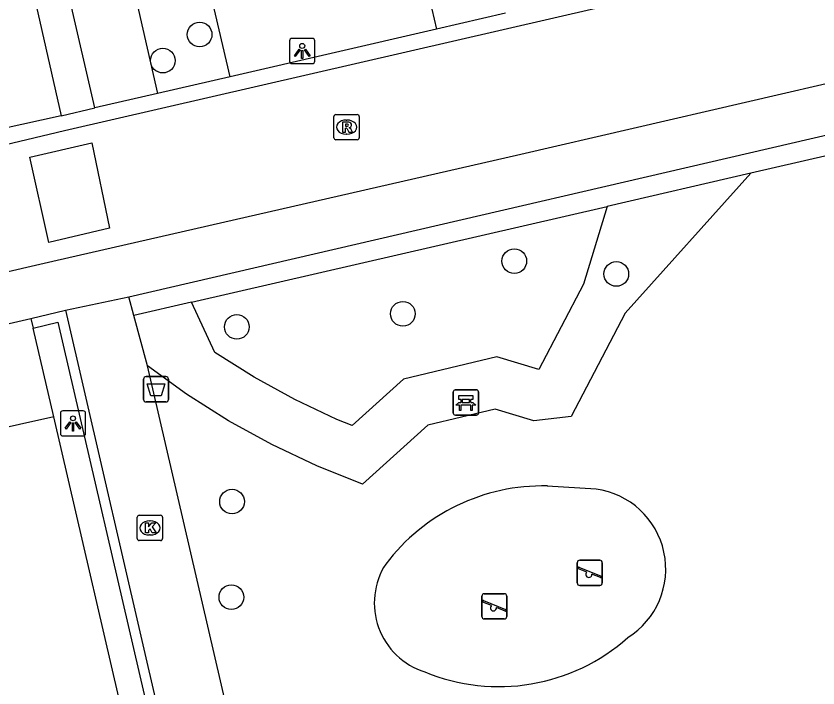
# Model space of a CAD drawing. Extents: x 156414 to 157775, y 382335 to 383765.
# Drawn here: x 156654.68 to 156686.48, y 383335.09 to 383361.74 of the extents above; entities that cross this region are included whole.
import ezdxf

# ---------------------------------------------------------------- set-up
doc = ezdxf.new("R2010")
doc.units = 0
for name, color, linetype in [('IMGEO_Afvalbak', 7, 'Continuous'), ('IMGEO_Bank', 7, 'Continuous'), ('IMGEO_Boom', 7, 'Continuous'), ('IMGEO_Groenvoorziening', 7, 'Continuous'), ('IMGEO_Haag', 7, 'Continuous'), ('IMGEO_Kolk', 7, 'Continuous'), ('IMGEO_Lichtpunt', 7, 'Continuous'), ('IMGEO_Muur', 7, 'Continuous'), ('IMGEO_Pand', 7, 'Continuous'), ('IMGEO_Parkeervlak_open', 7, 'Continuous'), ('IMGEO_Rijbaan_lokaal_gesloten', 7, 'Continuous'), ('IMGEO_Rijbaan_lokaal_open', 7, 'Continuous'), ('IMGEO_Rioolput', 7, 'Continuous'), ('IMGEO_Speelvoorziening', 7, 'Continuous'), ('IMGEO_Voetpad_open', 7, 'Continuous')]:
    doc.layers.add(name, color=color, linetype=linetype)

msp = doc.modelspace()

# ---------------------------------------------------------------- linework, layer by layer
at = {"layer": 'IMGEO_Afvalbak'}
for p, q in [((156659.835, 383347.438), (156660.625, 383347.438)), ((156660.625, 383347.438), (156659.835, 383347.438)), ((156659.735, 383346.538), (156659.735, 383347.338)), ((156659.735, 383347.338), (156659.735, 383346.538)), ((156660.725, 383347.338), (156660.725, 383346.538)), ((156660.725, 383346.538), (156660.725, 383347.338)), ((156660.625, 383346.438), (156659.835, 383346.438)), ((156659.835, 383346.438), (156660.625, 383346.438))]:
    msp.add_line(p, q, dxfattribs=at)
msp.add_lwpolyline([(156659.878, 383347.152), (156660.582, 383347.152), (156660.433, 383346.682), (156660.027, 383346.682), (156659.878, 383347.152)], dxfattribs=at)
for centre, start, end in [((156659.835, 383347.338), 90, 180), ((156659.835, 383347.338), 90, 180), ((156660.625, 383347.338), 0, 90), ((156660.625, 383347.338), 360, 90), ((156659.835, 383346.538), 180, 270), ((156659.835, 383346.538), 180, 270), ((156660.625, 383346.538), 270, 0), ((156660.625, 383346.538), 270, 0)]:
    msp.add_arc(centre, 0.1, start, end, dxfattribs=at)
at = {"layer": 'IMGEO_Bank'}
for p, q in [((156672.017, 383345.99), (156672.017, 383346.831)), ((156672.017, 383346.831), (156672.017, 383345.99)), ((156672.092, 383346.915), (156672.933, 383346.915)), ((156672.933, 383346.915), (156672.092, 383346.915)), ((156673.017, 383346.84), (156673.017, 383345.999)), ((156673.017, 383345.999), (156673.017, 383346.84)), ((156672.326, 383346.421), (156672.326, 383346.527)), ((156672.37, 383346.527), (156672.37, 383346.421)), ((156672.658, 383346.533), (156672.376, 383346.533)), ((156672.664, 383346.421), (156672.664, 383346.527)), ((156672.708, 383346.527), (156672.708, 383346.421)), ((156672.714, 383346.313), (156672.321, 383346.313)), ((156672.376, 383346.415), (156672.658, 383346.415)), ((156672.942, 383345.915), (156672.101, 383345.915)), ((156672.101, 383345.915), (156672.942, 383345.915))]:
    msp.add_line(p, q, dxfattribs=at)
for points in [[(156672.32, 383346.533), (156672.234, 383346.533), (156672.234, 383346.694), (156672.797, 383346.694), (156672.797, 383346.533), (156672.714, 383346.533)], [(156672.264, 383346.313), (156672.122, 383346.313), (156672.234, 383346.415), (156672.32, 383346.415)], [(156672.314, 383346.306), (156672.314, 383346.099), (156672.271, 383346.099), (156672.271, 383346.306)], [(156672.714, 383346.415), (156672.797, 383346.415), (156672.909, 383346.313), (156672.77, 383346.313)], [(156672.764, 383346.306), (156672.764, 383346.099), (156672.72, 383346.099), (156672.72, 383346.306)]]:
    msp.add_lwpolyline(points, dxfattribs=at)
for centre, radius, start, end in [((156672.095, 383346.837), 0.0779, 92.4484, 184.2845), ((156672.095, 383346.837), 0.0779, 92.4484, 184.2845), ((156672.939, 383346.837), 0.0779, 2.4484, 94.2845), ((156672.939, 383346.837), 0.0779, 2.4484, 94.2845), ((156672.319, 383346.526), 0.00671, 2.8957, 87.1043), ((156672.376, 383346.526), 0.00671, 92.8957, 177.1043), ((156672.658, 383346.526), 0.00671, 2.8957, 87.1043), ((156672.715, 383346.526), 0.00671, 92.8957, 177.1043), ((156672.264, 383346.306), 0.00671, 2.8957, 87.1043), ((156672.321, 383346.306), 0.00671, 92.8957, 177.1043), ((156672.319, 383346.422), 0.00671, 272.8957, 357.1043), ((156672.376, 383346.422), 0.00671, 182.8957, 267.1043), ((156672.658, 383346.422), 0.00671, 272.8957, 357.1043), ((156672.715, 383346.422), 0.00671, 182.8957, 267.1043), ((156672.713, 383346.306), 0.00671, 2.8957, 87.1043), ((156672.77, 383346.306), 0.00671, 92.8957, 177.1043), ((156672.095, 383345.993), 0.0779, 182.4484, 274.2845), ((156672.095, 383345.993), 0.0779, 182.4484, 274.2845), ((156672.939, 383345.993), 0.0779, 272.4484, 4.2845), ((156672.939, 383345.993), 0.0779, 272.4484, 4.2845)]:
    msp.add_arc(centre, radius, start, end, dxfattribs=at)
at = {"layer": 'IMGEO_Boom'}
for centre in [(156661.96, 383361.008), (156660.501, 383359.972), (156674.438, 383352.021), (156678.484, 383351.511), (156670.02, 383349.932), (156663.435, 383349.412), (156663.245, 383342.484), (156663.218, 383338.692)]:
    msp.add_circle(centre, 0.489, dxfattribs=at)
at = {"layer": 'IMGEO_Groenvoorziening'}
for points in [[(156683.819, 383355.506), (156678.835, 383349.956), (156676.696, 383345.854), (156675.212, 383345.686), (156673.685, 383346.147), (156671.006, 383345.508), (156668.425, 383343.175), (156666.602, 383343.905), (156664.826, 383344.745), (156663.106, 383345.692), (156661.446, 383346.742), (156659.889, 383347.862)], [(156678.12, 383354.193), (156677.178, 383351.105), (156675.414, 383347.722), (156673.746, 383348.218), (156670.044, 383347.335), (156668.01, 383345.496), (156667.402, 383345.739), (156665.737, 383346.527), (156664.123, 383347.414), (156662.566, 383348.4), (156661.639, 383350.397)], [(156656.173, 383345.851), (156655.36, 383349.358)], [(156675.748, 383343.104), (156677.68, 383342.983)]]:
    msp.add_lwpolyline(points, dxfattribs=at)
for centre, radius, start, end in [((156675.574, 383335.285), 7.821, 88.7219, 142.8603), ((156677.24, 383339.808), 3.205, 302.0561, 82.1082), ((156671.757, 383338.462), 2.869, 147.4158, 252.3138), ((156673.824, 383342.843), 7.698, 247.5571, 311.6626)]:
    msp.add_arc(centre, radius, start, end, dxfattribs=at)
at = {"layer": 'IMGEO_Haag'}
for points in [[(156692.77, 383358.399), (156692.971, 383357.614), (156683.819, 383355.506)], [(156683.819, 383355.506), (156678.12, 383354.193)], [(156661.639, 383350.397), (156678.12, 383354.193)], [(156661.639, 383350.397), (156659.348, 383349.87)]]:
    msp.add_lwpolyline(points, dxfattribs=at)
at = {"layer": 'IMGEO_Kolk'}
for p, q in [((156659.487, 383341.013), (156659.487, 383341.865)), ((156659.562, 383341.939), (156660.414, 383341.939)), ((156659.975, 383341.719), (156660, 383341.719)), ((156660.488, 383341.865), (156660.488, 383341.013)), ((156659.998, 383341.159), (156659.973, 383341.159)), ((156660.414, 383340.939), (156659.562, 383340.939))]:
    msp.add_line(p, q, dxfattribs=at)
for points in [[(156659.487, 383341.013), (156659.487, 383341.865)], [(156659.562, 383341.939), (156660.414, 383341.939)], [(156660.488, 383341.865), (156660.488, 383341.013)], [(156659.808, 383341.639), (156659.931, 383341.639), (156659.931, 383341.488), (156660.061, 383341.639), (156660.225, 383341.639), (156660.079, 383341.488), (156660.232, 383341.239), (156660.08, 383341.239), (156659.995, 383341.403), (156659.931, 383341.336), (156659.931, 383341.239), (156659.808, 383341.239), (156659.808, 383341.639)], [(156660.414, 383340.939), (156659.562, 383340.939)]]:
    msp.add_lwpolyline(points, dxfattribs=at)
for centre, start, end in [((156659.564, 383341.863), 91.552, 178.448), ((156659.564, 383341.863), 91.552, 178.448), ((156660.412, 383341.863), 1.552, 88.448), ((156660.412, 383341.863), 1.552, 88.448), ((156659.564, 383341.015), 181.552, 268.448), ((156659.564, 383341.015), 181.552, 268.448), ((156660.412, 383341.015), 271.552, 358.448), ((156660.412, 383341.015), 271.552, 358.448)]:
    msp.add_arc(centre, 0.0765, start, end, dxfattribs=at)
for centre, major_axis, ratio, start_param, end_param in [((156659.974, 383341.439), (-0.387, 0.002), 0.722429, 4.712389, 7.853982), ((156659.999, 383341.439), (-0.39, 0.002), 0.717154, 1.570796, 4.712389)]:
    msp.add_ellipse(centre, major_axis=major_axis, ratio=ratio, start_param=start_param, end_param=end_param, dxfattribs=at)
at = {"layer": 'IMGEO_Lichtpunt'}
for p, q in [((156666.431, 383360.853), (156665.623, 383360.853)), ((156666.431, 383360.853), (156665.623, 383360.853)), ((156665.529, 383360.758), (156665.529, 383359.951)), ((156665.529, 383360.758), (156665.529, 383359.951)), ((156666.525, 383359.951), (156666.525, 383360.758)), ((156666.525, 383359.951), (156666.525, 383360.758)), ((156665.623, 383359.857), (156666.431, 383359.857)), ((156665.623, 383359.857), (156666.431, 383359.857)), ((156656.44, 383345.988), (156656.44, 383345.181)), ((156656.44, 383345.988), (156656.44, 383345.181)), ((156657.342, 383346.083), (156656.534, 383346.083)), ((156657.342, 383346.083), (156656.534, 383346.083)), ((156657.436, 383345.181), (156657.436, 383345.988)), ((156657.436, 383345.181), (156657.436, 383345.988)), ((156656.534, 383345.087), (156657.342, 383345.087)), ((156656.534, 383345.087), (156657.342, 383345.087))]:
    msp.add_line(p, q, dxfattribs=at)
for points in [[(156665.903, 383360.422), (156665.942, 383360.394), (156665.754, 383360.132), (156665.716, 383360.159), (156665.903, 383360.422)], [(156666.005, 383360.374), (156666.052, 383360.374), (156666.052, 383360.052), (156666.005, 383360.052), (156666.005, 383360.374)], [(156666.115, 383360.394), (156666.153, 383360.421), (156666.34, 383360.159), (156666.301, 383360.131), (156666.115, 383360.394)], [(156656.814, 383345.652), (156656.853, 383345.624), (156656.665, 383345.362), (156656.627, 383345.389), (156656.814, 383345.652)], [(156656.916, 383345.604), (156656.963, 383345.604), (156656.963, 383345.282), (156656.916, 383345.282), (156656.916, 383345.604)], [(156657.026, 383345.624), (156657.064, 383345.651), (156657.251, 383345.389), (156657.212, 383345.361), (156657.026, 383345.624)]]:
    msp.add_lwpolyline(points, dxfattribs=at)
for centre in [(156666.028, 383360.556), (156656.939, 383345.786)]:
    msp.add_circle(centre, 0.0994, dxfattribs=at)
for centre, start, end in [((156665.623, 383360.758), 90, 180), ((156665.623, 383360.758), 90, 180), ((156666.431, 383360.758), 0, 90), ((156666.431, 383360.758), 0, 90), ((156665.623, 383359.951), 180, 270), ((156665.623, 383359.951), 180, 270), ((156666.431, 383359.951), 270, 0), ((156666.431, 383359.951), 270, 360), ((156656.534, 383345.988), 90, 180), ((156656.534, 383345.988), 90, 180), ((156657.342, 383345.988), 0, 90), ((156657.342, 383345.988), 0, 90), ((156656.534, 383345.181), 180, 270), ((156656.534, 383345.181), 180, 270), ((156657.342, 383345.181), 270, 0), ((156657.342, 383345.181), 270, 360)]:
    msp.add_arc(centre, 0.0946, start, end, dxfattribs=at)
at = {"layer": 'IMGEO_Muur'}
for points in [[(156655.27, 383349.748), (156656.638, 383350.08)], [(156656.638, 383350.08), (156660.356, 383334.003), (156663.039, 383322.291)], [(156655.27, 383349.748), (156655.36, 383349.358)], [(156655.36, 383349.358), (156656.339, 383349.596), (156659.973, 383333.92), (156662.558, 383322.601), (156661.617, 383322.335)]]:
    msp.add_lwpolyline(points, dxfattribs=at)
at = {"layer": 'IMGEO_Pand'}
for points in [[(156656.173, 383345.851), (156652.199, 383344.957), (156652.836, 383342.149), (156650.986, 383341.719), (156648.122, 383341.054)], [(156659.335, 383332.198), (156656.173, 383345.851)]]:
    msp.add_lwpolyline(points, dxfattribs=at)
at = {"layer": 'IMGEO_Parkeervlak_open'}
msp.add_lwpolyline([(156657.803, 383358.096), (156656.806, 383362.461)], dxfattribs=at)
at = {"layer": 'IMGEO_Rijbaan_lokaal_gesloten'}
for points in [[(156580.9, 383339.743), (156582.533, 383340.112), (156599.507, 383344.038), (156628.174, 383350.645), (156654.216, 383356.639), (156656.606, 383357.207), (156691.395, 383365.232)], [(156692.518, 383360.371), (156674.693, 383356.254), (156656.141, 383351.999), (156630.503, 383346.082), (156583.446, 383335.24)]]:
    msp.add_lwpolyline(points, dxfattribs=at)
at = {"layer": 'IMGEO_Rijbaan_lokaal_open'}
for points in [[(156674.094, 383361.852), (156671.357, 383361.221)], [(156671.357, 383361.221), (156663.172, 383359.334)], [(156663.172, 383359.334), (156660.286, 383358.668)], [(156660.286, 383358.668), (156657.803, 383358.096)], [(156656.464, 383357.787), (156657.803, 383358.096)], [(156656.464, 383357.787), (156654.13, 383357.264)], [(156655.23, 383356.137), (156657.691, 383356.71), (156658.386, 383353.327), (156655.985, 383352.764), (156655.23, 383356.137)]]:
    msp.add_lwpolyline(points, dxfattribs=at)
at = {"layer": 'IMGEO_Rioolput'}
for p, q in [((156667.286, 383356.909), (156667.286, 383357.761)), ((156667.361, 383357.835), (156668.213, 383357.835)), ((156667.774, 383357.615), (156667.799, 383357.615)), ((156668.287, 383357.761), (156668.287, 383356.909)), ((156667.797, 383357.055), (156667.772, 383357.055)), ((156668.213, 383356.835), (156667.361, 383356.835))]:
    msp.add_line(p, q, dxfattribs=at)
for points in [[(156667.286, 383356.909), (156667.286, 383357.761)], [(156667.361, 383357.835), (156668.213, 383357.835)], [(156668.287, 383357.761), (156668.287, 383356.909)], [(156667.875, 383357.533), (156667.623, 383357.535), (156667.623, 383357.135)], [(156667.623, 383357.135), (156667.747, 383357.135), (156667.747, 383357.297), (156667.758, 383357.297)], [(156667.801, 383357.454), (156667.747, 383357.454), (156667.747, 383357.373)], [(156667.747, 383357.373), (156667.799, 383357.373)], [(156667.805, 383357.268), (156667.876, 383357.135), (156668.016, 383357.135), (156667.951, 383357.261)], [(156668.213, 383356.835), (156667.361, 383356.835)]]:
    msp.add_lwpolyline(points, dxfattribs=at)
for centre, radius, start, end in [((156667.363, 383357.759), 0.0765, 91.552, 178.448), ((156667.363, 383357.759), 0.0765, 91.552, 178.448), ((156668.211, 383357.759), 0.0765, 1.552, 88.448), ((156668.211, 383357.759), 0.0765, 1.552, 88.448), ((156667.757, 383357.244), 0.0533, 26.0293, 88.6989), ((156667.783, 383357.562), 0.19, 274.7715, 282.9687), ((156667.807, 383357.358), 0.0964, 77.0061, 93.1865), ((156667.821, 383357.415), 0.0378, 276.6634, 79.6772), ((156667.874, 383357.423), 0.109, 350.3612, 89.416), ((156667.872, 383357.423), 0.112, 277.5842, 350.9817), ((156667.856, 383357.208), 0.108, 29.5134, 73.7905), ((156667.363, 383356.911), 0.0765, 181.552, 268.448), ((156667.363, 383356.911), 0.0765, 181.552, 268.448), ((156668.211, 383356.911), 0.0765, 271.552, 358.448), ((156668.211, 383356.911), 0.0765, 271.552, 358.448)]:
    msp.add_arc(centre, radius, start, end, dxfattribs=at)
for centre, major_axis, ratio, start_param, end_param in [((156667.773, 383357.335), (-0.387, 0.002), 0.722429, 4.712389, 7.853982), ((156667.798, 383357.335), (-0.39, 0.002), 0.717154, 1.570796, 4.712389)]:
    msp.add_ellipse(centre, major_axis=major_axis, ratio=ratio, start_param=start_param, end_param=end_param, dxfattribs=at)
at = {"layer": 'IMGEO_Speelvoorziening'}
for p, q in [((156677.035, 383340.157), (156677.825, 383340.157)), ((156677.825, 383340.157), (156677.035, 383340.157)), ((156676.935, 383339.257), (156676.935, 383340.057)), ((156676.935, 383340.057), (156676.935, 383339.257)), ((156677.318, 383339.685), (156676.979, 383339.822)), ((156677.004, 383339.882), (156677.88, 383339.529)), ((156677.925, 383340.057), (156677.925, 383339.257)), ((156677.925, 383339.257), (156677.925, 383340.057)), ((156677.856, 383339.469), (156677.516, 383339.606)), ((156677.825, 383339.157), (156677.035, 383339.157)), ((156677.035, 383339.157), (156677.825, 383339.157)), ((156673.25, 383338.829), (156674.04, 383338.829)), ((156674.04, 383338.829), (156673.25, 383338.829)), ((156673.15, 383337.929), (156673.15, 383338.729)), ((156673.15, 383338.729), (156673.15, 383337.929)), ((156673.219, 383338.554), (156674.095, 383338.201)), ((156674.14, 383338.729), (156674.14, 383337.929)), ((156674.14, 383337.929), (156674.14, 383338.729)), ((156673.533, 383338.357), (156673.194, 383338.494)), ((156674.071, 383338.141), (156673.731, 383338.278)), ((156674.04, 383337.829), (156673.25, 383337.829)), ((156673.25, 383337.829), (156674.04, 383337.829))]:
    msp.add_line(p, q, dxfattribs=at)
for centre, radius, start, end in [((156677.035, 383340.057), 0.1, 90, 180), ((156677.035, 383340.057), 0.1, 90, 180), ((156677.825, 383340.057), 0.1, 0, 90), ((156677.825, 383340.057), 0.1, 360, 90), ((156676.992, 383339.852), 0.0327, 68.078, 248.078), ((156677.397, 383339.595), 0.12, 130.9928, 5.1632), ((156677.868, 383339.499), 0.0327, 248.078, 68.078), ((156677.035, 383339.257), 0.1, 180, 270), ((156677.035, 383339.257), 0.1, 180, 270), ((156677.825, 383339.257), 0.1, 270, 0), ((156677.825, 383339.257), 0.1, 270, 0), ((156673.25, 383338.729), 0.1, 90, 180), ((156673.25, 383338.729), 0.1, 90, 180), ((156674.04, 383338.729), 0.1, 0, 90), ((156674.04, 383338.729), 0.1, 360, 90), ((156673.207, 383338.524), 0.0327, 68.078, 248.078), ((156673.612, 383338.267), 0.12, 130.9928, 5.1632), ((156674.083, 383338.171), 0.0327, 248.078, 68.078), ((156673.25, 383337.929), 0.1, 180, 270), ((156673.25, 383337.929), 0.1, 180, 270), ((156674.04, 383337.929), 0.1, 270, 0), ((156674.04, 383337.929), 0.1, 270, 0)]:
    msp.add_arc(centre, radius, start, end, dxfattribs=at)
at = {"layer": 'IMGEO_Voetpad_open'}
for points in [[(156663.172, 383359.334), (156662.157, 383363.699), (156670.334, 383365.591), (156671.357, 383361.221)], [(156656.806, 383362.461), (156659.296, 383363.037), (156660.286, 383358.668)], [(156656.806, 383362.461), (156655.478, 383362.154), (156656.464, 383357.787)], [(156659.149, 383350.609), (156692.77, 383358.399)], [(156656.638, 383350.08), (156659.149, 383350.609)], [(156659.348, 383349.87), (156659.149, 383350.609)], [(156583.967, 383333.256), (156629.258, 383343.726), (156655.27, 383349.748)], [(156659.889, 383347.862), (156659.348, 383349.87)], [(156663.928, 383330.276), (156663.041, 383334.292), (156659.889, 383347.862)]]:
    msp.add_lwpolyline(points, dxfattribs=at)

doc.saveas('drawing.dxf')
